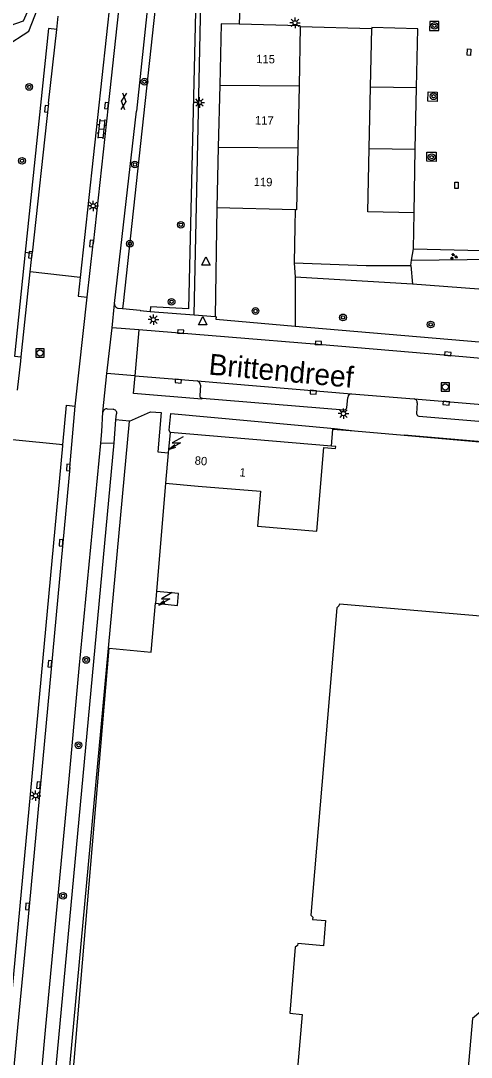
# Model space of a CAD drawing. Extents: x 132999 to 136000, y 398499 to 400501.
# Drawn here: x 134876.6 to 134930.3, y 398796.1 to 398919.6 of the extents above; entities that cross this region are included whole.
import ezdxf

# ---------------------------------------------------------------- set-up
doc = ezdxf.new("R2010")
doc.units = 0
for name, color, linetype in [('gg-afsc-erfafscheiding', 7, 'Continuous'), ('gg-afsc-hekwerk', 7, 'Continuous'), ('gg-afsc-muur', 7, 'Continuous'), ('gg-anno-huisnummerreeks BGT', 7, 'Continuous'), ('gg-anno-openbare ruimte label', 7, 'Continuous'), ('gg-bbg-bijgebouw', 7, 'Continuous'), ('gg-bbg-hoofdgebouw', 7, 'Continuous'), ('gg-bbg-tussenscheiding', 7, 'Continuous'), ('gg-knt-bovenkant onderkant talud', 7, 'Continuous'), ('gg-knt-verharding', 7, 'Continuous'), ('gg-knt-verharding nz', 7, 'Continuous'), ('gt-grn-groengrens', 7, 'Continuous'), ('gt-grn-weggrens', 7, 'Continuous'), ('gt-symb-boom', 7, 'Continuous'), ('gt-symb-gesloten verharding', 7, 'Continuous'), ('gt-symb-groenvak', 7, 'Continuous'), ('gt-symb-klinker verharding', 7, 'Continuous'), ('gt-symb-kolk', 7, 'Continuous'), ('gt-symb-kolk center center', 7, 'Continuous'), ('gt-symb-lichtmast', 7, 'Continuous'), ('gt-symb-rioolschacht', 7, 'Continuous'), ('gt-symb-trafo symbool', 7, 'Continuous'), ('gt-symb-waterafsluiter', 7, 'Continuous')]:
    doc.layers.add(name, color=color, linetype=linetype)

# ---------------------------------------------------------------- blocks, each defined once
blk = doc.blocks.new('gt0-GRVAK')
at = {"layer": 'gt-symb-groenvak'}
for p, q in [((-0.11, 0.19), (-0.23, 0.24)), ((-0.18, 0.15), (0.09, 0.15)), ((-0.09, 0.21), (-0.16, 0.32)), ((-0.05, 0.21), (-0.05, 0.39)), ((0, 0.21), (0.06, 0.32)), ((0.01, 0.19), (0.13, 0.24)), ((0.26, -0.05), (0.2, 0.06)), ((0.3, -0.05), (0.3, 0.13)), ((0.35, -0.05), (0.41, 0.06)), ((-0.24, -0.23), (-0.36, -0.18)), ((-0.32, -0.26), (-0.05, -0.26)), ((-0.23, -0.21), (-0.29, -0.09)), ((-0.18, -0.2), (-0.18, -0.02)), ((-0.14, -0.21), (-0.07, -0.09)), ((-0.12, -0.23), (0, -0.18)), ((0.24, -0.07), (0.12, -0.02)), ((0.17, -0.11), (0.44, -0.11)), ((0.37, -0.07), (0.49, -0.02))]:
    blk.add_line(p, q, dxfattribs=at)
blk = doc.blocks.new('gt0-KOLKCC')
at = {"layer": 'gt-symb-kolk center center'}
blk.add_lwpolyline([(-0.38, 0.2), (0.38, 0.2), (0.38, -0.2), (-0.38, -0.2)], close=True, dxfattribs=at)
blk = doc.blocks.new('gt0-KOLK')
at = {"layer": 'gt-symb-kolk'}
blk.add_lwpolyline([(0, 0), (0.37, 0), (0.37, 0.4), (-0.38, 0.4), (-0.38, 0), (0, 0)], dxfattribs=at)
blk = doc.blocks.new('gt0-RS')
at = {"layer": 'gt-symb-rioolschacht'}
blk.add_lwpolyline([(-0.5, -0.5), (0.5, -0.5), (0.5, 0.5), (-0.5, 0.5)], close=True, dxfattribs=at)
blk.add_circle((0, 0), 0.375, dxfattribs=at)
blk = doc.blocks.new('gt0-HSP')
at = {"layer": 'gt-symb-trafo symbool'}
for points in [[(0.77, 0.75), (-0.53, 0), (0.47, 0), (-0.83, -0.75)], [(-0.22, -0.24), (-0.83, -0.75), (-0.08, -0.48)]]:
    blk.add_lwpolyline(points, dxfattribs=at)
blk = doc.blocks.new('gt0-LMAST')
at = {"layer": 'gt-symb-lichtmast'}
for p, q in [((-0.18, 0.17), (-0.45, 0.44)), ((-0.01, 0.25), (-0.01, 0.62)), ((0.17, 0.17), (0.44, 0.44)), ((-0.26, 0), (-0.63, 0)), ((-0.18, -0.18), (-0.45, -0.45)), ((-0.01, -0.25), (-0.01, -0.63)), ((0.44, -0.45), (0.17, -0.18)), ((0.24, 0), (0.62, 0))]:
    blk.add_line(p, q, dxfattribs=at)
blk.add_circle((-0.01, 0), 0.25, dxfattribs=at)
blk = doc.blocks.new('gt0-BOOM')
at = {"layer": 'gt-symb-boom'}
for radius in [0.4, 0.2]:
    blk.add_circle((0, 0), radius, dxfattribs=at)
blk = doc.blocks.new('gt0-WAFSL')
at = {"layer": 'gt-symb-waterafsluiter'}
for p, q in [((-0.5, -0.33), (0, 0.67)), ((0, 0.67), (0.5, -0.33)), ((0.5, -0.33), (-0.5, -0.33))]:
    blk.add_line(p, q, dxfattribs=at)
blk = doc.blocks.new('gt0-KL1')
at = {"layer": 'gt-symb-klinker verharding'}
for p, q in [((-1.15, 0.3), (1.15, 0.3)), ((-1, -0.3), (-1, 0.3)), ((-0.5, 0.3), (-0.5, 0.45)), ((0, -0.3), (0, 0.3)), ((0.5, 0.3), (0.5, 0.45)), ((1, -0.3), (1, 0.3)), ((-1.15, -0.3), (1.15, -0.3)), ((-0.5, -0.45), (-0.5, -0.3)), ((0.5, -0.45), (0.5, -0.3))]:
    blk.add_line(p, q, dxfattribs=at)
blk = doc.blocks.new('gt0-GESVH1')
at = {"layer": 'gt-symb-gesloten verharding'}
for p, q in [((-0.99, -0.26), (0.01, 0.24)), ((0.01, -0.26), (-0.99, 0.24)), ((0.01, 0.24), (1.01, -0.26)), ((1.01, 0.24), (0.01, -0.26))]:
    blk.add_line(p, q, dxfattribs=at)

msp = doc.modelspace()

# ---------------------------------------------------------------- linework, layer by layer
at = {"layer": 'gg-afsc-erfafscheiding'}
for p, q in [((134909.35, 398897.05), (134909.31, 398895.07)), ((134923.44, 398892.44), (134923.52, 398896.72)), ((134909.31, 398895.07), (134909.22, 398890.76)), ((134923.23, 398891.08), (134923.44, 398892.44)), ((134923.12, 398890.45), (134923.23, 398891.08)), ((134893.91, 398864.51), (134892.82, 398851.6))]:
    msp.add_line(p, q, dxfattribs=at)
msp.add_lwpolyline([(134909.22, 398890.76), (134917.8, 398890.43), (134923.12, 398890.45)], dxfattribs=at)
at = {"layer": 'gg-afsc-hekwerk'}
for p, q in [((134916.43, 398870.74), (134922.34, 398870.22)), ((134922.34, 398870.22), (134942.29, 398868.49)), ((134881.93, 398782.98), (134887.17, 398844.84))]:
    msp.add_line(p, q, dxfattribs=at)
for points in [[(134913.68, 398868.92), (134913.85, 398870.96), (134916.43, 398870.74)], [(134887.17, 398844.84), (134892.18, 398844.4), (134892.69, 398850.2)]]:
    msp.add_lwpolyline(points, dxfattribs=at)
at = {"layer": 'gg-afsc-muur'}
msp.add_line((134909.96, 398918.9), (134918.48, 398918.67), dxfattribs=at)
at = {"layer": 'gg-bbg-bijgebouw'}
for p, q in [((134918.33, 398911.71), (134918.48, 398918.67)), ((134918.18, 398904.37), (134918.33, 398911.71)), ((134923.67, 398904.31), (134923.82, 398911.65)), ((134923.52, 398896.72), (134923.67, 398904.31)), ((134892.82, 398851.6), (134892.69, 398850.2))]:
    msp.add_line(p, q, dxfattribs=at)
for points in [[(134923.82, 398911.65), (134923.96, 398918.63), (134918.48, 398918.77), (134918.48, 398918.67)], [(134923.52, 398896.72), (134918.02, 398896.83), (134918.18, 398904.37)], [(134892.69, 398850.2), (134895.31, 398849.96), (134895.44, 398851.36), (134892.82, 398851.6)]]:
    msp.add_lwpolyline(points, dxfattribs=at)
at = {"layer": 'gg-bbg-hoofdgebouw'}
for p, q in [((134909.96, 398918.9), (134909.81, 398911.82)), ((134900.37, 398911.93), (134900.19, 398904.55)), ((134909.81, 398911.82), (134909.66, 398904.45)), ((134900.19, 398904.55), (134900.02, 398897.31)), ((134909.35, 398897.05), (134900.02, 398897.31)), ((134894.44, 398870.53), (134894.23, 398868.13)), ((134913.68, 398868.92), (134894.44, 398870.53)), ((134894.23, 398868.13), (134893.91, 398864.51)), ((134894.23, 398868.13), (134894.23, 398868.13)), ((134893.91, 398864.51), (134897.8, 398864.17))]:
    msp.add_line(p, q, dxfattribs=at)
for points in [[(134902.68, 398919.18), (134900.54, 398919.23), (134900.37, 398911.93)], [(134909.96, 398918.9), (134909.96, 398919), (134902.68, 398919.18)], [(134909.66, 398904.45), (134909.51, 398897.05), (134909.35, 398897.05)], [(134897.8, 398864.17), (134905.22, 398863.55), (134904.87, 398859.4), (134911.93, 398858.81), (134912.76, 398868.76)], [(134912.76, 398868.76), (134914.16, 398868.65), (134914.18, 398868.88), (134913.68, 398868.92)], [(134933.77, 398848.49), (134914.62, 398850.11), (134914.57, 398849.89), (134914.31, 398849.66), (134911.2, 398813.07), (134911.45, 398812.82), (134911.41, 398812.56), (134912.98, 398812.42), (134912.71, 398809.42), (134909.66, 398809.69), (134909.63, 398809.45), (134909.36, 398809.23), (134908.7, 398801.38), (134910.17, 398801.23), (134909.56, 398793.89), (134911.05, 398793.71), (134910.43, 398786.38), (134911.92, 398786.24), (134911.36, 398779.64), (134911.6, 398779.38), (134911.58, 398779.14)], [(134969.02, 398789.97), (134958.39, 398790.88), (134959.58, 398804.7), (134937.44, 398806.59), (134930.5, 398800.74), (134928.46, 398777.76), (134920.87, 398778.38)]]:
    msp.add_lwpolyline(points, dxfattribs=at)
at = {"layer": 'gg-bbg-tussenscheiding'}
for p, q in [((134900.37, 398911.93), (134909.81, 398911.82)), ((134918.33, 398911.71), (134923.82, 398911.65)), ((134900.19, 398904.55), (134909.66, 398904.45)), ((134918.18, 398904.37), (134923.67, 398904.31))]:
    msp.add_line(p, q, dxfattribs=at)
at = {"layer": 'gg-knt-bovenkant onderkant talud'}
msp.add_lwpolyline([(134876.02, 398944.99), (134876.93, 398942.91), (134877.68, 398938.64), (134878.68, 398934.03), (134878.84, 398931.93), (134878.56, 398927.18), (134878.05, 398922.05), (134876.92, 398919.55), (134874.55, 398918.7), (134870.04, 398919.29), (134867.84, 398918.79), (134870.58, 398916.62), (134874.78, 398916.53), (134877.62, 398918.36), (134879.3, 398922.76), (134880.12, 398928.55), (134880, 398934.67), (134878.85, 398939.34), (134877.93, 398945.08)], dxfattribs=at)
at = {"layer": 'gg-knt-verharding'}
for p, q in [((134890.57, 398952.05), (134883.72, 398889)), ((134902.82, 398923.74), (134902.68, 398919.18)), ((134897.3, 398884.55), (134898.12, 398921.8)), ((134880.93, 398918.55), (134881.11, 398920.15)), ((134879.96, 398909.77), (134880.93, 398918.55)), ((134879.96, 398909.77), (134878.02, 398891.92)), ((134887.83, 398885.9), (134890.44, 398908.84)), ((134900.02, 398897.31), (134899.81, 398884.35)), ((134884.57, 398886.66), (134885.27, 398893.03)), ((134877.78, 398889.68), (134878.02, 398891.92)), ((134923.44, 398892.44), (134933.44, 398892.17)), ((134876.68, 398879.55), (134877.78, 398889.68)), ((134883.72, 398889), (134877.78, 398889.68)), ((134883.14, 398873.68), (134884.57, 398886.66)), ((134887.52, 398883.03), (134887.82, 398885.86)), ((134887.82, 398885.86), (134887.83, 398885.9)), ((134888.26, 398885.36), (134888.78, 398885.32)), ((134892.08, 398884.97), (134897.3, 398884.55)), ((134909.35, 398883.22), (134957.51, 398879.09)), ((134886.92, 398877.56), (134887.52, 398883.03)), ((134890.71, 398882.77), (134890.23, 398877.29)), ((134876.64, 398879.03), (134876.68, 398879.55)), ((134876.26, 398875.59), (134876.64, 398879.03)), ((134886.43, 398872.98), (134886.92, 398877.56)), ((134890.23, 398877.29), (134890.26, 398877.29)), ((134890.26, 398877.29), (134897.66, 398876.69)), ((134898.06, 398876.2), (134897.97, 398874.97)), ((134898.25, 398874.65), (134915.2, 398873.24)), ((134915.52, 398873.49), (134915.61, 398874.73)), ((134916.07, 398875.16), (134923.53, 398874.55)), ((134882.51, 398866.38), (134883.14, 398873.68)), ((134886.95, 398873.36), (134887.64, 398873.31)), ((134923.91, 398874.07), (134923.81, 398872.82)), ((134887.95, 398872.05), (134887.72, 398869.32)), ((134924.08, 398872.5), (134935.05, 398871.59)), ((134887.11, 398844.85), (134889.61, 398871.91)), ((134881.64, 398869.08), (134875.67, 398869.68)), ((134881.61, 398868.95), (134875.43, 398802.16)), ((134887.72, 398869.32), (134879.83, 398784.36)), ((134881.61, 398868.95), (134881.64, 398869.08)), ((134883.61, 398842.42), (134886.18, 398869.26)), ((134881.39, 398783.01), (134887.11, 398844.85))]:
    msp.add_line(p, q, dxfattribs=at)
for points in [[(134892.49, 398959.68), (134887.07, 398909.46), (134885.27, 398893.03)], [(134894.72, 398948.94), (134892.25, 398926.15), (134890.44, 398908.84)], [(134925.36, 398918.43), (134926.46, 398918.43), (134926.48, 398919.5), (134925.39, 398919.52), (134925.36, 398918.43)], [(134926.27, 398909.98), (134925.17, 398910.01), (134925.21, 398911.11), (134926.29, 398911.09), (134926.27, 398909.98)], [(134926.15, 398902.83), (134925.04, 398902.86), (134925.04, 398903.95), (134926.15, 398903.94), (134926.15, 398902.83)], [(134883.72, 398889), (134883.5, 398886.8), (134884.57, 398886.66)], [(134888.78, 398885.32), (134890.88, 398885.12), (134890.89, 398885.07), (134892.08, 398884.97)], [(134899.81, 398884.35), (134899.93, 398884.34), (134899.91, 398884.03), (134909.35, 398883.22)], [(134943.35, 398878.31), (134939.96, 398878.6), (134927.54, 398879.71), (134912.1, 398881.01), (134890.71, 398882.77)], [(134898.25, 398874.65), (134898.24, 398874.53), (134890.09, 398875.21), (134890.26, 398877.29)], [(134881.64, 398869.08), (134882.1, 398873.81), (134883.14, 398873.68)], [(134886.18, 398869.26), (134886.29, 398870.68), (134886.43, 398872.98)], [(134888.1, 398872.77), (134888.01, 398872.78), (134887.95, 398872.05)], [(134889.61, 398871.91), (134892.1, 398872.99), (134893.37, 398872.92), (134892.99, 398868.24), (134894.23, 398868.13)], [(134894.44, 398870.53), (134894.33, 398870.81), (134894.51, 398872.81), (134914.05, 398871.03), (134916.43, 398870.75), (134916.43, 398870.74)], [(134922.34, 398870.22), (134922.35, 398870.25), (134942.3, 398868.58), (134942.29, 398868.49)], [(134882.51, 398866.38), (134881.64, 398857.4), (134877.63, 398814.09), (134876.26, 398799.69), (134875.54, 398792.02)], [(134878.26, 398784.82), (134879.61, 398799.81), (134882.27, 398827.55), (134883.61, 398842.42)]]:
    msp.add_lwpolyline(points, dxfattribs=at)
for centre, radius, start, end in [((134888.29, 398885.83), 0.469, 176.0752, 266.7494), ((134897.6, 398876.23), 0.462, 356.0028, 81.7158), ((134898.28, 398874.96), 0.312, 177.8243, 264.5979), ((134916.06, 398874.71), 0.453, 89.9435, 177.3379), ((134923.48, 398874.12), 0.43, 353.6823, 83.3123), ((134886.89, 398872.9), 0.47, 82.9332, 169.3832), ((134887.64, 398872.85), 0.458, 350.0427, 90.0078), ((134915.21, 398873.55), 0.311, 268.4458, 349.0516), ((134924.15, 398872.83), 0.34, 181.9043, 257.8121)]:
    msp.add_arc(centre, radius, start, end, dxfattribs=at)
at = {"layer": 'gg-knt-verharding nz'}
msp.add_line((134897.66, 398876.69), (134916.07, 398875.16), dxfattribs=at)
msp.add_lwpolyline([(134923.53, 398874.55), (134927.35, 398874.24), (134935.95, 398873.52)], dxfattribs=at)
at = {"layer": 'gt-grn-groengrens'}
for p, q in [((134877.15, 398892.02), (134878.02, 398891.92)), ((134909.22, 398890.76), (134909.34, 398889.05)), ((134923.23, 398891.08), (134933.42, 398891.18)), ((134923.12, 398890.45), (134923.32, 398888.22)), ((134909.34, 398889.05), (134909.35, 398883.22)), ((134923.32, 398888.22), (134909.34, 398889.05)), ((134888.83, 398885.91), (134888.78, 398885.32)), ((134886.18, 398869.26), (134887.72, 398869.32))]:
    msp.add_line(p, q, dxfattribs=at)
for points in [[(134896.1, 398948.9), (134896.06, 398948.24), (134895.6, 398948.25), (134888.83, 398885.91)], [(134897.93, 398948.85), (134897.93, 398948.19), (134900.21, 398948.13), (134899.67, 398922.33), (134897.5, 398922.41), (134896.64, 398885.27)], [(134880.93, 398918.55), (134879.96, 398918.66), (134877.15, 398892.02)], [(134877.15, 398892.02), (134875.91, 398879.64), (134876.68, 398879.55)], [(134957.88, 398886.92), (134933.34, 398887.48), (134923.32, 398888.22)], [(134896.64, 398885.27), (134892.12, 398885.52), (134892.08, 398884.97)]]:
    msp.add_lwpolyline(points, dxfattribs=at)
at = {"layer": 'gt-grn-weggrens'}
for p, q in [((134897.3, 398884.55), (134899.81, 398884.35)), ((134890.71, 398882.77), (134887.52, 398883.03)), ((134890.23, 398877.29), (134886.92, 398877.56)), ((134889.61, 398871.91), (134887.95, 398872.05))]:
    msp.add_line(p, q, dxfattribs=at)

# ---------------------------------------------------------------- block references
at = {"layer": 'gt-symb-boom'}
for p in [(134925.95, 398918.99), (134877.65, 398911.71), (134891.38, 398912.33), (134925.85, 398910.6), (134876.79, 398902.91), (134925.62, 398903.34), (134890.25, 398902.47), (134895.72, 398895.29), (134889.65, 398893.03), (134894.62, 398886.12), (134904.62, 398885.02), (134915.05, 398884.26), (134925.5, 398883.42), (134884.44, 398843.46), (134883.53, 398833.29)]:
    msp.add_blockref('gt0-BOOM', p, dxfattribs=at)
at = {"layer": 'gt-symb-boom', "rotation": -4.88025437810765}
msp.add_blockref('gt0-BOOM', (134881.68, 398815.36), dxfattribs=at)
at = {"layer": 'gt-symb-gesloten verharding', "rotation": 83.51433964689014}
msp.add_blockref('gt0-GESVH1', (134888.9, 398909.99), dxfattribs=at)
at = {"layer": 'gt-symb-groenvak'}
msp.add_blockref('gt0-GRVAK', (134928.24, 398891.51), dxfattribs=at)
at = {"layer": 'gt-symb-klinker verharding', "rotation": -96.20097099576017}
msp.add_blockref('gt0-KL1', (134886.24, 398906.7), dxfattribs=at)
at = {"layer": 'gt-symb-kolk'}
for p, rotation in [((134879.9, 398909.08), 84.83625742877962), ((134887.07, 398909.46), 83.7979474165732), ((134885.27, 398893.03), 83.741791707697), ((134878, 398891.7), 83.79794741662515), ((134895.69, 398882.36), -4.734155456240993), ((134912.1, 398881.01), -4.791119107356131), ((134927.54, 398879.71), -5.828635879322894), ((134895.43, 398876.87), 175.33888628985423), ((134911.52, 398875.54), 175.25780259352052), ((134927.35, 398874.24), 175.3630148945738), ((134882.51, 398866.38), 84.8932418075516), ((134881.64, 398857.4), 84.4877474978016), ((134880.3, 398842.97), 84.72301344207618), ((134878.96, 398828.53), 84.66601980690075), ((134877.63, 398814.09), 84.72301344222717)]:
    msp.add_blockref('gt0-KOLK', p, dxfattribs=dict(at, rotation=rotation))
at = {"layer": 'gt-symb-kolk center center'}
for p, rotation in [((134930.07, 398915.85), -92.57914750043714), ((134928.58, 398900), -91.43209618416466)]:
    msp.add_blockref('gt0-KOLKCC', p, dxfattribs=dict(at, rotation=rotation))
at = {"layer": 'gt-symb-lichtmast'}
for p in [(134909.34, 398919.35), (134897.94, 398909.85), (134885.28, 398897.54), (134892.46, 398883.99), (134915.11, 398872.8), (134878.42, 398827.29)]:
    msp.add_blockref('gt0-LMAST', p, dxfattribs=at)
at = {"layer": 'gt-symb-rioolschacht'}
for p in [(134878.93, 398880.01), (134927.24, 398875.96)]:
    msp.add_blockref('gt0-RS', p, dxfattribs=at)
at = {"layer": 'gt-symb-trafo symbool'}
for p in [(134895.22, 398869.3), (134893.93, 398850.75)]:
    msp.add_blockref('gt0-HSP', p, dxfattribs=at)
at = {"layer": 'gt-symb-waterafsluiter'}
for p in [(134898.71, 398890.79), (134898.33, 398883.7)]:
    msp.add_blockref('gt0-WAFSL', p, dxfattribs=at)

# ---------------------------------------------------------------- texts
at = {"layer": 'gg-anno-huisnummerreeks BGT'}
for s, rotation, p in [('115', 358.9, (134904.7, 398914.55)), ('117', 358.9, (134904.55, 398907.24)), ('119', 358.9, (134904.4, 398899.91)), ('80', 355, (134897.34, 398866.74)), ('1', 355.2, (134902.68, 398865.33))]:
    msp.add_text(s, height=1, rotation=rotation, dxfattribs=at).set_placement(p)
at = {"layer": 'gg-anno-openbare ruimte label'}
msp.add_text('Brittendreef', height=2.5, rotation=354.7, dxfattribs=at).set_placement((134898.97, 398877.46))

doc.saveas('drawing.dxf')
